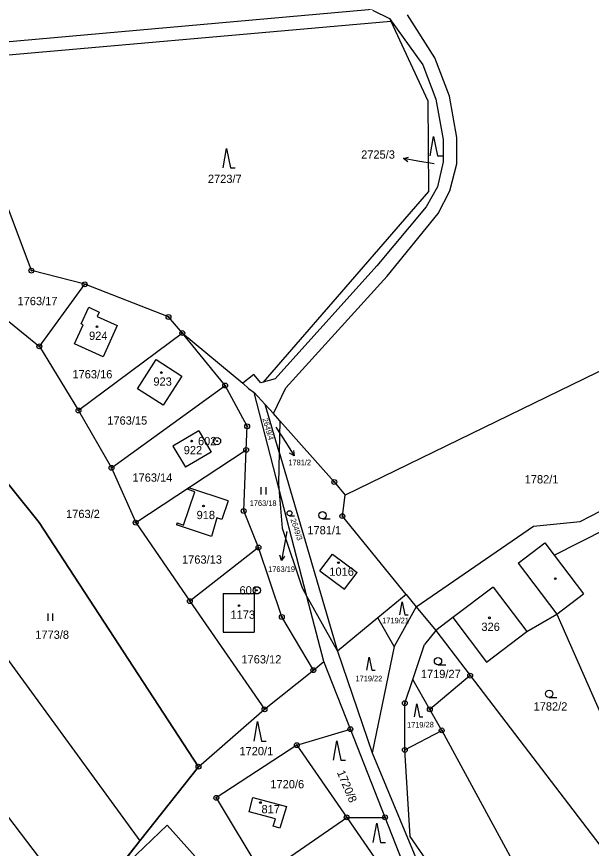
# Model space of a CAD drawing. Extents: x -439246 to -433691, y -1130252 to -1121148.
# Drawn here: x -437312.2 to -437194, y -1121730.6 to -1121559.4 of the extents above; entities that cross this region are included whole.
import ezdxf

# ---------------------------------------------------------------- set-up
doc = ezdxf.new("R2010")
doc.units = 0
for name, color, linetype in [('Vrstva 1', 7, 'Continuous'), ('Vrstva 16', 7, 'Continuous'), ('Vrstva 17', 7, 'Continuous'), ('Vrstva 18', 7, 'Continuous'), ('Vrstva 19', 7, 'Continuous'), ('Vrstva 24', 7, 'Continuous'), ('Vrstva 25', 7, 'Continuous'), ('Vrstva 3', 7, 'Continuous'), ('Vrstva 37', 7, 'Continuous'), ('Vrstva 4', 7, 'Continuous'), ('Vrstva 52', 7, 'Continuous'), ('Vrstva 6', 7, 'Continuous')]:
    doc.layers.add(name, color=color, linetype=linetype)

msp = doc.modelspace()

# ---------------------------------------------------------------- linework, layer by layer
at = {"layer": 'Vrstva 1'}
for p, q in [((-437258.05, -1121642.59), (-437259.39, -1121641.09)), ((-437258.05, -1121642.59), (-437258.19, -1121648.99)), ((-437258.05, -1121642.59), (-437246.86, -1121655.15)), ((-437343.47, -1121651.35), (-437286.85, -1121729.03)), ((-437258.26, -1121656.42), (-437257.57, -1121664.69)), ((-437257.57, -1121664.69), (-437253.48, -1121676.94)), ((-437253.48, -1121676.94), (-437252.49, -1121678.72)), ((-437249.02, -1121692.12), (-437252.49, -1121678.72)), ((-437274.8, -1121713.76), (-437286.85, -1121729.03)), ((-437286.85, -1121729.03), (-437293.85, -1121737.9))]:
    msp.add_line(p, q, dxfattribs=at)
for points in [[(-437238.99, -1121558.03), (-437235.49, -1121559.73)], [(-437235.49, -1121559.73), (-437228.62, -1121569.28)], [(-437235.49, -1121559.73), (-437235.24, -1121560.27)], [(-437226.19, -1121567.83), (-437231.83, -1121559)], [(-437235.24, -1121560.27), (-437227.63, -1121576.69)], [(-437223.14, -1121575.72), (-437226.19, -1121567.83)], [(-437228.62, -1121569.28), (-437225.99, -1121576.34)], [(-437227.63, -1121576.69), (-437227.48, -1121595.39)], [(-437225.99, -1121576.34), (-437224.47, -1121584.63)], [(-437221.62, -1121584.22), (-437223.14, -1121575.72)], [(-437221.66, -1121589.69), (-437221.62, -1121584.22)], [(-437224.47, -1121584.63), (-437224.44, -1121589.27)], [(-437224.44, -1121589.27), (-437225.65, -1121594.42)], [(-437223.06, -1121595.25), (-437221.66, -1121589.69)], [(-437225.65, -1121594.42), (-437227.94, -1121598.52)], [(-437227.48, -1121595.39), (-437261.52, -1121634.64)], [(-437225.52, -1121599.92), (-437223.06, -1121595.25)], [(-437309.16, -1121611.65), (-437313.95, -1121598.79)], [(-437227.94, -1121598.52), (-437238.12, -1121610.69)], [(-437235.98, -1121612.77), (-437225.52, -1121599.92)], [(-437332.43, -1121606.94), (-437307.52, -1121627.24)], [(-437238.12, -1121610.69), (-437259.01, -1121633.94)], [(-437298.19, -1121614.46), (-437309.16, -1121611.65)], [(-437256.81, -1121635.75), (-437235.98, -1121612.77)], [(-437307.52, -1121627.24), (-437298.19, -1121614.46)], [(-437280.96, -1121621.19), (-437298.19, -1121614.46)], [(-437298.92, -1121622.6), (-437297.36, -1121619.19)], [(-437297.36, -1121619.19), (-437295.23, -1121620.17)], [(-437295.23, -1121620.17), (-437295.66, -1121621.12)], [(-437295.66, -1121621.12), (-437291.5, -1121622.96)], [(-437278.11, -1121624.5), (-437280.96, -1121621.19)], [(-437300.3, -1121626.7), (-437298.51, -1121622.79)], [(-437298.51, -1121622.79), (-437298.92, -1121622.6)], [(-437291.5, -1121622.96), (-437294.43, -1121629.38)], [(-437278.11, -1121624.5), (-437299.47, -1121640.43)], [(-437269.3, -1121635.3), (-437278.11, -1121624.5)], [(-437278.11, -1121624.5), (-437265.65, -1121634.82)], [(-437174.78, -1121623.83), (-437244.61, -1121657.85)], [(-437294.43, -1121629.38), (-437300.3, -1121626.7)], [(-437307.52, -1121627.24), (-437299.47, -1121640.43)], [(-437287.33, -1121635.95), (-437283.51, -1121629.97)], [(-437283.51, -1121629.97), (-437278.2, -1121633.34)], [(-437278.2, -1121633.34), (-437282.03, -1121639.31)], [(-437263.44, -1121633.01), (-437265.65, -1121634.82)], [(-437261.96, -1121634.76), (-437263.44, -1121633.01)], [(-437292.69, -1121652.23), (-437269.3, -1121635.3)], [(-437264.79, -1121643.69), (-437269.3, -1121635.3)], [(-437265.65, -1121634.82), (-437264.48, -1121635.92)], [(-437261.52, -1121634.64), (-437261.96, -1121634.76)], [(-437259.01, -1121633.94), (-437261.52, -1121634.64)], [(-437282.03, -1121639.31), (-437287.33, -1121635.95)], [(-437264.48, -1121635.92), (-437263.36, -1121636.72)], [(-437258.26, -1121656.42), (-437263.36, -1121636.72)], [(-437263.36, -1121636.72), (-437261.05, -1121639.21)], [(-437259.39, -1121641.09), (-437256.81, -1121635.75)], [(-437299.47, -1121640.43), (-437292.69, -1121652.23)], [(-437261.05, -1121639.21), (-437259.39, -1121641.09)], [(-437258.19, -1121648.99), (-437261.05, -1121639.21)], [(-437324.84, -1121642), (-437307.53, -1121663.48)], [(-437264.99, -1121648.56), (-437264.79, -1121643.69)], [(-437274.75, -1121644.66), (-437280.05, -1121647.78)], [(-437274.75, -1121644.66), (-437272.19, -1121649.01)], [(-437287.71, -1121663.52), (-437264.99, -1121648.56)], [(-437280.05, -1121647.78), (-437277.49, -1121652.13)], [(-437272.19, -1121649.01), (-437277.49, -1121652.13)], [(-437265.49, -1121661.12), (-437264.99, -1121648.56)], [(-437258.19, -1121648.99), (-437258.34, -1121655.48), (-437258.26, -1121656.42)], [(-437258.19, -1121648.99), (-437246.22, -1121689.97)], [(-437292.69, -1121652.23), (-437287.71, -1121663.52)], [(-437196.26, -1121663.28), (-437177.15, -1121653.39)], [(-437246.86, -1121655.15), (-437244.61, -1121657.85)], [(-437277.85, -1121664.03), (-437275.56, -1121657.15)], [(-437276.89, -1121656.71), (-437276.77, -1121656.33)], [(-437275.56, -1121657.15), (-437276.89, -1121656.71)], [(-437268.7, -1121659.01), (-437276.77, -1121656.33)], [(-437252.49, -1121678.72), (-437258.26, -1121656.42)], [(-437201.62, -1121670.23), (-437174.84, -1121656.66)], [(-437268.7, -1121659.01), (-437269.99, -1121662.9)], [(-437245.2, -1121662.17), (-437244.61, -1121657.85)], [(-437362.16, -1121660.73), (-437299.73, -1121742.8)], [(-437262.46, -1121668.65), (-437265.49, -1121661.12)], [(-437271.03, -1121662.55), (-437272.13, -1121666.35)], [(-437269.99, -1121662.9), (-437271.03, -1121662.55)], [(-437232.09, -1121678.32), (-437245.2, -1121662.17)], [(-437307.53, -1121663.48), (-437274.8, -1121713.76)], [(-437287.71, -1121663.52), (-437276.56, -1121679.69)], [(-437279.17, -1121663.59), (-437279.3, -1121663.97)], [(-437272.13, -1121666.35), (-437279.3, -1121663.97)], [(-437279.17, -1121663.59), (-437277.85, -1121664.03)], [(-437230.03, -1121680.86), (-437205.85, -1121664.27)], [(-437205.85, -1121664.27), (-437196.26, -1121663.28)], [(-437262.46, -1121668.65), (-437276.56, -1121679.69)], [(-437257.65, -1121682.94), (-437262.46, -1121668.65)], [(-437249.8, -1121673.44), (-437247.23, -1121669.99)], [(-437247.23, -1121669.99), (-437242.18, -1121673.76)], [(-437201.62, -1121670.23), (-437195.6, -1121678.18)], [(-437249.8, -1121673.44), (-437244.75, -1121677.21)], [(-437244.75, -1121677.21), (-437242.18, -1121673.76)], [(-437269.72, -1121678.09), (-437269.72, -1121686.04)], [(-437269.72, -1121678.09), (-437263.32, -1121678.09)], [(-437263.32, -1121678.09), (-437263.32, -1121686.04)], [(-437232.09, -1121678.32), (-437237.89, -1121683.1)], [(-437232.09, -1121678.32), (-437230.03, -1121680.86)], [(-437201.09, -1121682.34), (-437195.6, -1121678.18)], [(-437276.56, -1121679.69), (-437261.21, -1121701.95)], [(-437252.49, -1121678.72), (-437246.22, -1121689.97)], [(-437230.03, -1121680.86), (-437234.53, -1121689.03)], [(-437230.03, -1121680.86), (-437226, -1121685.74)], [(-437251.16, -1121693.89), (-437257.65, -1121682.94)], [(-437237.89, -1121683.1), (-437246.22, -1121689.97)], [(-437234.53, -1121689.03), (-437237.89, -1121683.1)], [(-437222.49, -1121683.04), (-437226, -1121685.74)], [(-437222.49, -1121683.04), (-437215.53, -1121692.23)], [(-437207.23, -1121685.94), (-437201.09, -1121682.34)], [(-437201.09, -1121682.34), (-437180.92, -1121728.14)], [(-437269.72, -1121686.04), (-437263.32, -1121686.04)], [(-437226, -1121685.74), (-437228.27, -1121688.59)], [(-437226, -1121685.74), (-437218.91, -1121695.01)], [(-437215.53, -1121692.23), (-437207.23, -1121685.94)], [(-437230.7, -1121695.79), (-437228.27, -1121688.59)], [(-437246.22, -1121689.97), (-437239.06, -1121710.91)], [(-437234.53, -1121689.03), (-437239.06, -1121710.91)], [(-437251.16, -1121693.89), (-437249.02, -1121692.12)], [(-437243.54, -1121706.05), (-437249.02, -1121692.12)], [(-437261.21, -1121701.95), (-437251.16, -1121693.89)], [(-437218.91, -1121695.01), (-437227.21, -1121701.96)], [(-437218.91, -1121695.01), (-437187.55, -1121736.04)], [(-437232.36, -1121700.69), (-437230.7, -1121695.79)], [(-437227.21, -1121701.96), (-437230.7, -1121695.79)], [(-437274.8, -1121713.76), (-437261.21, -1121701.95)], [(-437232.36, -1121710.31), (-437232.36, -1121700.69)], [(-437224.76, -1121706.29), (-437227.21, -1121701.96)], [(-437254.57, -1121709.32), (-437243.54, -1121706.05)], [(-437236.41, -1121724.19), (-437243.54, -1121706.05)], [(-437232.36, -1121710.31), (-437224.76, -1121706.29)], [(-437224.76, -1121706.29), (-437188.49, -1121773.23)], [(-437254.57, -1121709.32), (-437271.13, -1121720.17)], [(-437254.57, -1121709.32), (-437244.31, -1121724.19)], [(-437239.06, -1121710.91), (-437227.57, -1121738.66)], [(-437231.23, -1121728.1), (-437232.36, -1121710.31)], [(-437271.13, -1121720.17), (-437261.57, -1121736.17)], [(-437264.38, -1121723.03), (-437263.6, -1121720.08)], [(-437263.6, -1121720.08), (-437256.7, -1121721.96)], [(-437256.7, -1121721.96), (-437258.09, -1121726.4)], [(-437258.93, -1121724.51), (-437264.38, -1121723.03)], [(-437261.57, -1121736.17), (-437244.31, -1121724.19)], [(-437259.4, -1121725.99), (-437258.93, -1121724.51)], [(-437244.31, -1121724.19), (-437233.02, -1121740.55)], [(-437244.31, -1121724.19), (-437236.41, -1121724.19)], [(-437230.64, -1121738.9), (-437236.41, -1121724.19)], [(-437293.85, -1121737.9), (-437281.25, -1121725.82)], [(-437281.25, -1121725.82), (-437254.62, -1121755.56)], [(-437258.09, -1121726.4), (-437259.4, -1121725.99)], [(-437195.29, -1121780.26), (-437231.23, -1121728.1)]]:
    msp.add_lwpolyline(points, dxfattribs=at)
at = {"layer": 'Vrstva 16'}
for p, q in [((-437229.67, -1121589.09), (-437232.63, -1121588.59)), ((-437256.72, -1121647.25), (-437255.1, -1121649.78)), ((-437257.17, -1121668.36), (-437257.75, -1121671.3))]:
    msp.add_line(p, q, dxfattribs=at)
for points in [[(-437231.73, -1121589.25), (-437232.63, -1121588.59), (-437231.56, -1121588.27)], [(-437226.3, -1121589.66), (-437229.67, -1121589.09)], [(-437258.9, -1121643.86), (-437256.72, -1121647.25)], [(-437255.22, -1121648.66), (-437255.1, -1121649.78), (-437256.06, -1121649.2)], [(-437256.59, -1121665.38), (-437257.17, -1121668.36)], [(-437257.07, -1121670.42), (-437257.75, -1121671.3), (-437258.05, -1121670.23)]]:
    msp.add_lwpolyline(points, dxfattribs=at)
at = {"layer": 'Vrstva 24'}
for centre, radius in [((-437309.16, -1121611.65), 0.5), ((-437309.16, -1121611.65), 0.1), ((-437298.19, -1121614.46), 0.5), ((-437298.19, -1121614.46), 0.1), ((-437280.96, -1121621.19), 0.5), ((-437280.96, -1121621.19), 0.1), ((-437278.11, -1121624.5), 0.5), ((-437278.11, -1121624.5), 0.1), ((-437307.52, -1121627.24), 0.5), ((-437307.52, -1121627.24), 0.1), ((-437269.3, -1121635.3), 0.5), ((-437269.3, -1121635.3), 0.1), ((-437299.47, -1121640.43), 0.5), ((-437299.47, -1121640.43), 0.1), ((-437264.79, -1121643.69), 0.5), ((-437264.79, -1121643.69), 0.1), ((-437270.98, -1121646.73), 0.75), ((-437270.98, -1121646.73), 0.1), ((-437264.99, -1121648.56), 0.5), ((-437264.99, -1121648.56), 0.1), ((-437292.69, -1121652.23), 0.5), ((-437292.69, -1121652.23), 0.1), ((-437246.86, -1121655.15), 0.5), ((-437246.86, -1121655.15), 0.1), ((-437265.49, -1121661.12), 0.5), ((-437265.49, -1121661.12), 0.1), ((-437245.2, -1121662.17), 0.5), ((-437245.2, -1121662.17), 0.1), ((-437287.71, -1121663.52), 0.5), ((-437287.71, -1121663.52), 0.1), ((-437262.46, -1121668.65), 0.5), ((-437262.46, -1121668.65), 0.1), ((-437262.79, -1121677.46), 0.75), ((-437262.79, -1121677.46), 0.1), ((-437276.56, -1121679.69), 0.5), ((-437276.56, -1121679.69), 0.1), ((-437257.65, -1121682.94), 0.5), ((-437257.65, -1121682.94), 0.1), ((-437251.16, -1121693.89), 0.5), ((-437251.16, -1121693.89), 0.1), ((-437218.91, -1121695.01), 0.5), ((-437218.91, -1121695.01), 0.1), ((-437232.36, -1121700.69), 0.5), ((-437232.36, -1121700.69), 0.1), ((-437261.21, -1121701.95), 0.5), ((-437261.21, -1121701.95), 0.1), ((-437227.21, -1121701.96), 0.5), ((-437227.21, -1121701.96), 0.1), ((-437243.54, -1121706.05), 0.5), ((-437243.54, -1121706.05), 0.1), ((-437224.76, -1121706.29), 0.5), ((-437224.76, -1121706.29), 0.1), ((-437254.57, -1121709.32), 0.5), ((-437254.57, -1121709.32), 0.1), ((-437232.36, -1121710.31), 0.5), ((-437232.36, -1121710.31), 0.1), ((-437274.8, -1121713.76), 0.5), ((-437274.8, -1121713.76), 0.1), ((-437271.13, -1121720.17), 0.5), ((-437271.13, -1121720.17), 0.1), ((-437244.31, -1121724.19), 0.5), ((-437244.31, -1121724.19), 0.1), ((-437236.41, -1121724.19), 0.5), ((-437236.41, -1121724.19), 0.1)]:
    msp.add_circle(centre, radius, dxfattribs=at)
at = {"layer": 'Vrstva 25'}
for p, q in [((-437261.9, -1121657.73), (-437261.9, -1121656.23)), ((-437260.9, -1121657.73), (-437260.9, -1121656.23)), ((-437256.08, -1121662.09), (-437255.01, -1121662.09)), ((-437249.29, -1121662.76), (-437247.69, -1121662.76)), ((-437305.74, -1121683.75), (-437305.74, -1121682.25)), ((-437304.74, -1121683.75), (-437304.74, -1121682.25)), ((-437225.53, -1121692.8), (-437223.93, -1121692.8)), ((-437202.65, -1121699.5), (-437201.05, -1121699.5))]:
    msp.add_line(p, q, dxfattribs=at)
for points in [[(-437227.12, -1121588.05), (-437226.42, -1121584.05), (-437225.62, -1121588.05), (-437224.62, -1121588.05)], [(-437269.73, -1121590.48), (-437269.03, -1121586.48), (-437268.23, -1121590.48), (-437267.23, -1121590.48)], [(-437233.37, -1121682.48), (-437232.9, -1121679.8), (-437232.36, -1121682.48), (-437231.69, -1121682.48)], [(-437240.14, -1121693.91), (-437239.67, -1121691.23), (-437239.13, -1121693.91), (-437238.46, -1121693.91)], [(-437230.35, -1121703.49), (-437229.88, -1121700.81), (-437229.34, -1121703.49), (-437228.67, -1121703.49)], [(-437263.34, -1121708.49), (-437262.64, -1121704.49), (-437261.84, -1121708.49), (-437260.84, -1121708.49)], [(-437247.03, -1121712.45), (-437246.33, -1121708.45), (-437245.53, -1121712.45), (-437244.53, -1121712.45)], [(-437238.83, -1121729.36), (-437238.13, -1121725.36), (-437237.33, -1121729.36), (-437236.33, -1121729.36)]]:
    msp.add_lwpolyline(points, dxfattribs=at)
for centre, radius in [((-437295.66, -1121623.2), 0.175), ((-437282.44, -1121632.63), 0.175), ((-437276.2, -1121646.75), 0.175), ((-437273.77, -1121660.1), 0.175), ((-437256.08, -1121661.59), 0.503), ((-437249.29, -1121662.01), 0.75), ((-437246, -1121671.76), 0.175), ((-437201.4, -1121675.07), 0.175), ((-437266.45, -1121680.61), 0.175), ((-437214.94, -1121683.12), 0.175), ((-437225.53, -1121692.05), 0.75), ((-437202.65, -1121698.75), 0.75), ((-437262.04, -1121721.15), 0.175)]:
    msp.add_circle(centre, radius, dxfattribs=at)
at = {"layer": 'Vrstva 3'}
for points in [[(-437298.92, -1121622.6), (-437297.36, -1121619.19)], [(-437297.36, -1121619.19), (-437295.23, -1121620.17)], [(-437295.23, -1121620.17), (-437295.66, -1121621.12)], [(-437295.66, -1121621.12), (-437291.5, -1121622.96)], [(-437300.3, -1121626.7), (-437298.51, -1121622.79)], [(-437298.51, -1121622.79), (-437298.92, -1121622.6)], [(-437291.5, -1121622.96), (-437294.43, -1121629.38)], [(-437294.43, -1121629.38), (-437300.3, -1121626.7)], [(-437287.33, -1121635.95), (-437283.51, -1121629.97)], [(-437283.51, -1121629.97), (-437278.2, -1121633.34)], [(-437278.2, -1121633.34), (-437282.03, -1121639.31)], [(-437282.03, -1121639.31), (-437287.33, -1121635.95)], [(-437274.75, -1121644.66), (-437280.05, -1121647.78)], [(-437274.75, -1121644.66), (-437272.19, -1121649.01)], [(-437280.05, -1121647.78), (-437277.49, -1121652.13)], [(-437272.19, -1121649.01), (-437277.49, -1121652.13)], [(-437277.85, -1121664.03), (-437275.56, -1121657.15)], [(-437276.89, -1121656.71), (-437276.77, -1121656.33)], [(-437275.56, -1121657.15), (-437276.89, -1121656.71)], [(-437268.7, -1121659.01), (-437276.77, -1121656.33)], [(-437268.7, -1121659.01), (-437269.99, -1121662.9)], [(-437271.03, -1121662.55), (-437272.13, -1121666.35)], [(-437269.99, -1121662.9), (-437271.03, -1121662.55)], [(-437279.17, -1121663.59), (-437279.3, -1121663.97)], [(-437272.13, -1121666.35), (-437279.3, -1121663.97)], [(-437279.17, -1121663.59), (-437277.85, -1121664.03)], [(-437249.8, -1121673.44), (-437247.23, -1121669.99)], [(-437247.23, -1121669.99), (-437242.18, -1121673.76)], [(-437249.8, -1121673.44), (-437244.75, -1121677.21)], [(-437244.75, -1121677.21), (-437242.18, -1121673.76)], [(-437269.72, -1121678.09), (-437269.72, -1121686.04)], [(-437269.72, -1121678.09), (-437263.32, -1121678.09)], [(-437263.32, -1121678.09), (-437263.32, -1121686.04)], [(-437214.16, -1121676.79), (-437222.49, -1121683.04)], [(-437214.16, -1121676.79), (-437207.23, -1121685.94)], [(-437222.49, -1121683.04), (-437215.53, -1121692.23)], [(-437269.72, -1121686.04), (-437263.32, -1121686.04)], [(-437215.53, -1121692.23), (-437207.23, -1121685.94)], [(-437264.38, -1121723.03), (-437263.6, -1121720.08)], [(-437263.6, -1121720.08), (-437256.7, -1121721.96)], [(-437256.7, -1121721.96), (-437258.09, -1121726.4)], [(-437258.93, -1121724.51), (-437264.38, -1121723.03)], [(-437259.4, -1121725.99), (-437258.93, -1121724.51)], [(-437258.09, -1121726.4), (-437259.4, -1121725.99)]]:
    msp.add_lwpolyline(points, dxfattribs=at)
at = {"layer": 'Vrstva 37'}
for centre in [(-437295.66, -1121623.2), (-437282.44, -1121632.63), (-437276.2, -1121646.75), (-437273.77, -1121660.1), (-437246, -1121671.76), (-437266.45, -1121680.61), (-437214.94, -1121683.12), (-437262.04, -1121721.15)]:
    msp.add_circle(centre, 0.175, dxfattribs=at)
at = {"layer": 'Vrstva 4'}
for points in [[(-437209.02, -1121671.87), (-437203.53, -1121667.71)], [(-437203.53, -1121667.71), (-437201.62, -1121670.23)], [(-437209.02, -1121671.87), (-437201.09, -1121682.34)], [(-437214.16, -1121676.79), (-437222.49, -1121683.04)], [(-437214.16, -1121676.79), (-437207.23, -1121685.94)]]:
    msp.add_lwpolyline(points, dxfattribs=at)
at = {"layer": 'Vrstva 52'}
for points in [[(-437157.5, -1121611.69), (-437120.87, -1121593.94), (-437107.35, -1121587.38), (-437122.72, -1121556.63), (-437134.75, -1121532.36), (-437201.22, -1121548.01), (-437202.49, -1121548.86), (-437233.78, -1121556.51), (-437236.7, -1121557.22), (-437239.17, -1121557.82), (-437239.85, -1121557.99), (-437325.32, -1121565.56), (-437326.58, -1121565.67)], [(-437324.63, -1121763.56), (-437299.73, -1121742.8), (-437293.85, -1121737.9), (-437286.85, -1121729.03), (-437274.8, -1121713.76), (-437307.53, -1121663.48), (-437324.84, -1121642), (-437344.12, -1121612.1), (-437332.43, -1121606.94), (-437313.95, -1121598.79), (-437325.59, -1121568.28), (-437326.58, -1121565.67)]]:
    msp.add_lwpolyline(points, dxfattribs=at)
at = {"layer": 'Vrstva 6'}
msp.add_lwpolyline([(-437325.59, -1121568.28), (-437235.24, -1121560.27)], dxfattribs=at)

# ---------------------------------------------------------------- texts
at = {"layer": 'Vrstva 16'}
for s, height, p in [('2725/3', 1.7, (-437241.34, -1121588.6)), ('1781/2', 1.14, (-437256.3, -1121651.7)), ('1763/19', 1.14, (-437260.46, -1121673.67))]:
    msp.add_text(s, height=height, dxfattribs=at).set_placement(p)
at = {"layer": 'Vrstva 17'}
for s, p in [('602', (-437274.9, -1121647.58)), ('601', (-437266.35, -1121678.31))]:
    msp.add_text(s, height=1.7, dxfattribs=at).set_placement(p)
at = {"layer": 'Vrstva 18'}
for s, height, p in [('2725/3', 0.1, (-437226.53, -1121589.66)), ('2723/7', 1.7, (-437272.86, -1121593.6)), ('1763/17', 1.7, (-437312.01, -1121618.76)), ('1763/16', 1.7, (-437300.72, -1121633.83)), ('1763/15', 1.7, (-437293.55, -1121643.35)), ('1781/2', 0.1, (-437259.07, -1121643.87)), ('1763/14', 1.7, (-437288.38, -1121655.1)), ('1782/1', 1.7, (-437207.7, -1121655.45)), ('1763/2', 1.7, (-437302.03, -1121662.58)), ('1781/1', 1.7, (-437252.4, -1121665.93)), ('1763/19', 0.1, (-437256.79, -1121665.38)), ('1763/13', 1.7, (-437278.18, -1121671.97)), ('1719/21', 1.14, (-437237.01, -1121684.25)), ('1773/8', 1.7, (-437308.37, -1121687.44)), ('1763/12', 1.7, (-437265.96, -1121692.51)), ('1719/27', 1.7, (-437229.06, -1121695.52)), ('1719/22', 1.14, (-437242.5, -1121696.19)), ('1782/2', 1.7, (-437205.87, -1121702.2)), ('1720/1', 1.7, (-437266.37, -1121711.4)), ('1720/6', 1.7, (-437260.01, -1121718.21))]:
    msp.add_text(s, height=height, dxfattribs=at).set_placement(p)
for s, height, rotation, p in [('2649/4', 1.14, 286.3298, (-437261.65, -1121642.16)), ('1763/18', 1.14, 359.8894, (-437264.25, -1121660.08)), ('2649/3', 1.14, 288.428, (-437255.9, -1121662.88)), ('1719/28', 1.14, 0.8333, (-437231.89, -1121705.74)), ('1720/8', 1.7, 292.5585, (-437246.35, -1121714.92))]:
    msp.add_text(s, height=height, rotation=rotation, dxfattribs=at).set_placement(p)
at = {"layer": 'Vrstva 19'}
for s, p in [('924', (-437297.3, -1121625.9)), ('923', (-437284.07, -1121635.33)), ('922', (-437277.83, -1121649.45)), ('918', (-437275.18, -1121662.8)), ('1016', (-437247.88, -1121674.46)), ('1173', (-437268.22, -1121683.31)), ('326', (-437216.6, -1121685.82)), ('817', (-437261.83, -1121723.35))]:
    msp.add_text(s, height=1.7, dxfattribs=at).set_placement(p)

doc.saveas('drawing.dxf')
